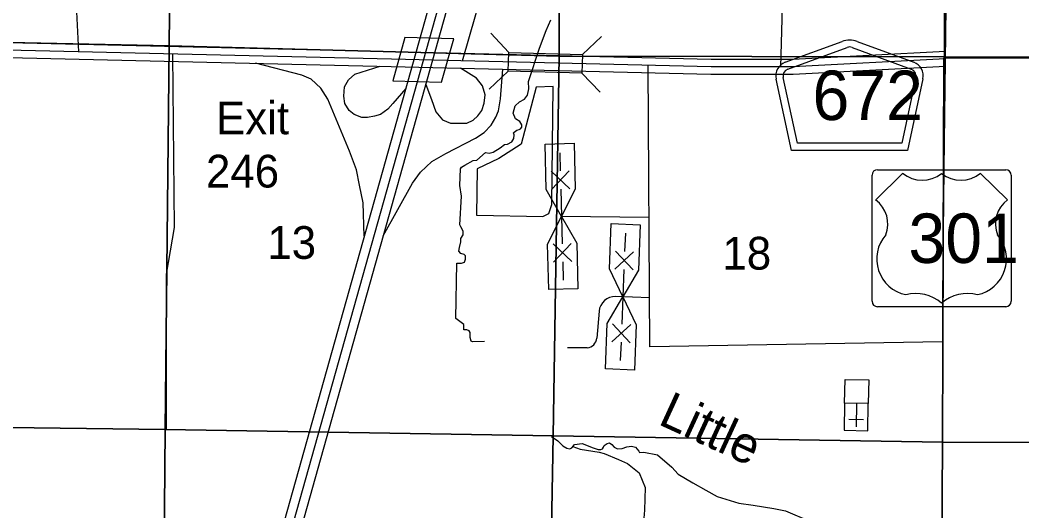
# Model space of a CAD drawing. Extents: x 380424 to 701066, y 1117407 to 1412949.
# Drawn here: x 535146 to 548908, y 1251027 to 1257777 of the extents above; entities that cross this region are included whole.
import ezdxf

# ---------------------------------------------------------------- set-up
doc = ezdxf.new("R2010")
doc.units = 0
for name, color, linetype in [('Bridges and Drawbridges County Highways', 7, 'Continuous'), ('County Routes Highway Center Lines', 7, 'Continuous'), ('Culture', 7, 'Continuous'), ('Interstate Divided Highway Outline and Fill', 7, 'Continuous'), ('Interstate Highway Center Lines', 7, 'Continuous'), ('Interstate Ramps', 7, 'Continuous'), ('Interstates Related Text', 7, 'Continuous'), ('Lakes and Ponds', 7, 'Continuous'), ('Lakes and Ponds Text', 7, 'Continuous'), ('Local Roads Paved', 7, 'Continuous'), ('Local Roads Related Cells', 7, 'Continuous'), ('Local Roads Unimproved', 7, 'Continuous'), ('Masks for Road Features', 7, 'Continuous'), ('Narrow Canals', 7, 'Continuous'), ('Narrow River Creek and Branch and Slough', 7, 'Continuous'), ('Roadshields County Roads', 7, 'Continuous'), ('Roadshilelds US Highways', 7, 'Continuous'), ('Section Lines', 7, 'Continuous'), ('Section Numbers', 7, 'Continuous'), ('Township  and Range lines', 7, 'Continuous'), ('US Routes Highway Center Lines', 7, 'Continuous')]:
    doc.layers.add(name, color=color, linetype=linetype)

msp = doc.modelspace()

# ---------------------------------------------------------------- linework, layer by layer
at = {"layer": 'Bridges and Drawbridges County Highways'}
for p, q in [((541860, 1257332), (541612, 1257595)), ((542872, 1257304), (543135, 1257553)), ((541853, 1257076), (541590, 1256827)), ((542865, 1257048), (543114, 1256785))]:
    msp.add_line(p, q, dxfattribs=at)
msp.add_lwpolyline([(541860, 1257332), (542872, 1257304), (542865, 1257048), (541853, 1257076)], close=True, dxfattribs=at)
at = {"layer": 'County Routes Highway Center Lines'}
msp.add_lwpolyline([(547859, 1257245), (545764, 1257133), (544637, 1257133), (540247, 1257240), (531634, 1257440), (526432, 1257693)], dxfattribs=at)
at = {"layer": 'Culture'}
for p, q in [((546472, 1252511), (546465, 1252136)), ((546797, 1252506), (546472, 1252511)), ((546634, 1252508), (546629, 1252183)), ((546790, 1252131), (546797, 1252506)), ((546730, 1252282), (546530, 1252285)), ((546465, 1252136), (546790, 1252131))]:
    msp.add_line(p, q, dxfattribs=at)
msp.add_lwpolyline([(546797, 1252506), (546472, 1252511), (546478, 1252836), (546803, 1252830)], close=True, dxfattribs=at)
at = {"layer": 'Interstate Divided Highway Outline and Fill'}
for points in [[(543413, 1275010), (543413, 1275011), (542451, 1271262), (541627, 1268053), (541719, 1265592), (541722, 1264835), (541729, 1263107), (541735, 1261434), (541473, 1260500), (538737, 1250752)], [(538978, 1250685), (541713, 1260432), (541985, 1261400), (541979, 1263108), (541972, 1264836), (541969, 1265597), (541878, 1268026), (542693, 1271199), (543655, 1274949), (543655, 1274949)]]:
    msp.add_lwpolyline(points, dxfattribs=at)
msp.add_lwpolyline([(531865, 1257335), (540245, 1257140), (544635, 1257033), (545767, 1257033), (547858, 1257145), (547860, 1257345), (545762, 1257233), (544638, 1257233), (540249, 1257340), (531867, 1257535)], close=True, dxfattribs=at)
at = {"layer": 'Interstate Highway Center Lines'}
msp.add_lwpolyline([(543534, 1274980), (542572, 1271230), (541753, 1268040), (541844, 1265594), (541847, 1264836), (541854, 1263108), (541860, 1261417), (541593, 1260466), (538857, 1250718)], dxfattribs=at)
at = {"layer": 'Interstate Ramps'}
for points in [[(539874, 1254805), (539859, 1255265), (539811, 1255507), (539769, 1255717), (539670, 1255974), (539375, 1256690), (539278, 1256842), (539145, 1256965), (539015, 1257017), (538378, 1257184)], [(540444, 1256835), (540267, 1256629), (540196, 1256553), (540097, 1256477), (540014, 1256454), (539919, 1256438), (539839, 1256438), (539736, 1256477), (539665, 1256533), (539609, 1256628), (539594, 1256731), (539602, 1256858), (539657, 1256954), (539744, 1257033), (540094, 1257144)], [(540136, 1254811), (540535, 1255532), (540645, 1255684), (540803, 1255832), (540994, 1255943), (541402, 1256155), (541519, 1256230), (541618, 1256333), (541683, 1256440), (541718, 1256528), (541745, 1256694), (541777, 1257103)], [(540719, 1256890), (540799, 1256684), (540855, 1256517), (540950, 1256406), (541061, 1256358), (541164, 1256358), (541282, 1256361), (541369, 1256400), (541434, 1256462), (541489, 1256533), (541521, 1256636), (541537, 1256747), (541497, 1256874), (541418, 1256977), (541197, 1257117)]]:
    msp.add_lwpolyline(points, dxfattribs=at)
at = {"layer": 'Lakes and Ponds'}
msp.add_lwpolyline([(541423, 1255092), (542327, 1255076), (542410, 1255117), (542452, 1255242), (542468, 1256861), (542236, 1256853), (542028, 1256072), (541721, 1255873), (541423, 1255732), (541414, 1255092)], close=True, dxfattribs=at)
at = {"layer": 'Local Roads Paved'}
msp.add_line((547859, 1257256), (556147, 1257267), dxfattribs=at)
for points in [[(541223, 1257216), (541494, 1258162), (541566, 1258299), (541644, 1258424), (541736, 1258535), (541828, 1258627), (542084, 1258830), (542234, 1258975), (542366, 1259119), (542444, 1259263), (542536, 1259467), (542588, 1259670), (542608, 1259781), (542615, 1260129), (542654, 1265310), (542667, 1267451), (542667, 1267602), (542684, 1267859), (542771, 1268829), (543665, 1273084)], [(535672, 1261105), (535662, 1261359), (535705, 1261402), (536550, 1261376), (536661, 1261342), (536755, 1261317), (536977, 1261146), (537096, 1260915), (537054, 1260189), (536994, 1259967), (536891, 1259865), (536721, 1259754), (536661, 1259583), (536559, 1259070), (536516, 1258994), (536490, 1258917), (535910, 1258080), (535951, 1257340)], [(545700, 1261090), (545590, 1257133)], [(537242, 1257310), (537265, 1254925), (537155, 1254282), (537155, 1252153)], [(547819, 1253352), (543796, 1253284), (543772, 1257154)], [(543785, 1255061), (542583, 1255077)]]:
    msp.add_lwpolyline(points, dxfattribs=at)
at = {"layer": 'Local Roads Related Cells'}
for p, q in [((542357, 1256071), (542757, 1256082)), ((542373, 1255447), (542357, 1256071)), ((542757, 1256082), (542773, 1255457)), ((542560, 1255952), (542567, 1255702)), ((542698, 1255455), (542442, 1255698)), ((542689, 1255705), (542446, 1255449)), ((542583, 1255077), (542373, 1255447)), ((542573, 1255452), (542593, 1254702)), ((542773, 1255457), (542583, 1255077)), ((542393, 1254697), (542583, 1255077)), ((542583, 1255077), (542793, 1254707)), ((543241, 1254354), (543266, 1254978)), ((543266, 1254978), (543666, 1254962)), ((543666, 1254962), (543641, 1254338)), ((543461, 1254845), (543451, 1254595)), ((542410, 1254072), (542393, 1254697)), ((542725, 1254456), (542468, 1254699)), ((542718, 1254705), (542475, 1254449)), ((542793, 1254707), (542810, 1254083)), ((543574, 1254590), (543314, 1254351)), ((543566, 1254341), (543326, 1254600)), ((542600, 1254452), (542606, 1254202)), ((543426, 1253971), (543241, 1254354)), ((543441, 1254346), (543411, 1253596)), ((543641, 1254338), (543426, 1253971)), ((542810, 1254083), (542410, 1254072)), ((543211, 1253604), (543426, 1253971)), ((543426, 1253971), (543611, 1253588)), ((543186, 1252980), (543211, 1253604)), ((543536, 1253591), (543276, 1253351)), ((543526, 1253341), (543286, 1253601)), ((543611, 1253588), (543585, 1252964)), ((543401, 1253346), (543391, 1253097)), ((543585, 1252964), (543186, 1252980))]:
    msp.add_line(p, q, dxfattribs=at)
at = {"layer": 'Local Roads Unimproved'}
for p, q in [((543792, 1253959), (543327, 1253974)), ((543101, 1253772), (543069, 1253404)), ((542938, 1253269), (542667, 1253268))]:
    msp.add_line(p, q, dxfattribs=at)
for centre, radius, start, end in [((543320, 1253754), 221, 88.1708, 175.1015), ((542921, 1253416), 148, 276.7667, 355.1016)]:
    msp.add_arc(centre, radius, start, end, dxfattribs=at)
at = {"layer": 'Masks for Road Features'}
msp.add_lwpolyline([(540433, 1257536), (540266, 1256940), (540936, 1256923), (541104, 1257519)], close=True, dxfattribs=at)
at = {"layer": 'Narrow Canals'}
msp.add_lwpolyline([(542741, 1251912), (542838, 1251878), (543102, 1251836), (543170, 1251815), (543365, 1251736), (543492, 1251678), (543650, 1251551), (543734, 1251351), (543724, 1251039), (543698, 1250707), (543687, 1250290), (543645, 1249373), (540623, 1249805)], dxfattribs=at)
at = {"layer": 'Narrow River Creek and Branch and Slough'}
for points in [[(541528, 1253359), (541361, 1253353), (541343, 1253361), (541330, 1253412), (541327, 1253483), (541314, 1253504), (541284, 1253517), (541244, 1253517), (541242, 1253592), (541133, 1253672), (541146, 1254435), (541210, 1254435), (541250, 1254448), (541266, 1254488), (541263, 1254536), (541247, 1254552), (541199, 1254568), (541175, 1254600), (541181, 1254648), (541199, 1254727), (541202, 1254772), (541234, 1254825), (541234, 1254876), (541199, 1254932), (541188, 1254961), (541212, 1255357), (541188, 1255501), (541194, 1255730), (541210, 1255756), (541255, 1255780), (541369, 1255847), (541420, 1255852), (541540, 1255956), (541590, 1255948), (541645, 1255961), (541741, 1256018), (541799, 1256067), (541840, 1256071), (541900, 1256103), (541927, 1256148), (541931, 1256199), (541925, 1256226), (541932, 1256236), (541969, 1256264), (542002, 1256271), (542021, 1256279), (542038, 1256306), (542039, 1256337), (542012, 1256382), (541952, 1256418), (541919, 1256496), (541949, 1256596), (542006, 1256654), (542073, 1256688), (542117, 1256743), (542136, 1256833), (542128, 1256933), (542283, 1257392), (542371, 1257632), (542437, 1257780)], [(542446, 1252051), (542531, 1251991), (542601, 1251921), (542655, 1251890), (542697, 1251881), (542724, 1251894), (542748, 1251921), (542763, 1251939), (542867, 1251954), (543020, 1251894), (543085, 1251873), (543126, 1251873), (543147, 1251883), (543159, 1251906), (543170, 1251927), (543209, 1251954), (543242, 1251962), (543276, 1251943), (543309, 1251904), (543354, 1251879), (543419, 1251885), (543479, 1251908), (543545, 1251919), (543599, 1251902), (543647, 1251850), (543653, 1251831), (543713, 1251836), (543903, 1251799), (544098, 1251630), (544188, 1251535), (544388, 1251414), (544568, 1251314), (544721, 1251224), (545021, 1251134), (545216, 1251108), (545501, 1251061), (545660, 1251029), (546002, 1250881)]]:
    msp.add_lwpolyline(points, dxfattribs=at)
at = {"layer": 'Roadshields County Roads'}
for p, q in [((545658, 1257196), (546437, 1257482)), ((546644, 1257482), (547422, 1257197)), ((545693, 1257102), (546506, 1257401)), ((546575, 1257401), (547388, 1257103)), ((545742, 1255984), (545531, 1256966)), ((545823, 1256084), (545629, 1256987)), ((547451, 1256988), (547257, 1256084)), ((547549, 1256967), (547338, 1255984)), ((547338, 1255984), (545742, 1255984)), ((547257, 1256084), (545823, 1256084))]:
    msp.add_line(p, q, dxfattribs=at)
for centre, radius, start, end in [((546541, 1257201), 300, 69.8275, 110.1735), ((546541, 1257307), 100, 69.8275, 110.1735), ((545727, 1257008), 200, 110.1735, 192.1004), ((545727, 1257008), 100, 110.1735, 192.1004), ((547353, 1257009), 100, 347.9006, 69.8275), ((547353, 1257009), 200, 347.9006, 69.8275)]:
    msp.add_arc(centre, radius, start, end, dxfattribs=at)
at = {"layer": 'Roadshilelds US Highways'}
for p, q in [((546924, 1255719), (548685, 1255719)), ((546849, 1253911), (546849, 1255644)), ((547268, 1255669), (546899, 1255303)), ((547268, 1255669), (547268, 1255669)), ((547804, 1255668), (547805, 1255668)), ((548710, 1255303), (548341, 1255669)), ((548760, 1255644), (548760, 1253911)), ((548685, 1253836), (546924, 1253836))]:
    msp.add_line(p, q, dxfattribs=at)
for centre, radius, start, end in [((546924, 1255644), 75, 90.0005, 180.0005), ((548685, 1255644), 75, 0.0005, 90.0005), ((547537, 1256005), 430, 231.2921, 308.3631), ((548071, 1256005), 430, 231.638, 308.709), ((546657, 1254973), 409, 338.3061, 53.8204), ((548952, 1254973), 409, 126.1806, 201.6949), ((547414, 1254492), 501, 138.7836, 258.2383), ((548195, 1254492), 501, 281.7627, 41.2174), ((546924, 1253911), 75, 180.0005, 270.0005), ((547445, 1253459), 558, 49.9107, 103.7771), ((548164, 1253459), 558, 76.224, 130.0904), ((548685, 1253911), 75, 270.0005, 0.0005)]:
    msp.add_arc(centre, radius, start, end, dxfattribs=at)
at = {"layer": 'Section Lines'}
for points in [[(537247, 1262766), (537194, 1257421), (534991, 1257467), (534986, 1257465), (531928, 1257512), (532013, 1262848)], [(542547, 1262714), (542551, 1257279), (537194, 1257421), (537247, 1262766)], [(547847, 1262622), (547845, 1257271), (542551, 1257279), (542547, 1262714)], [(553219, 1262559), (553207, 1257264), (547845, 1257271), (547847, 1262622)], [(537194, 1257421), (537139, 1252146), (534978, 1252176), (534970, 1252175), (534970, 1252184), (531862, 1252244), (531928, 1257512), (534986, 1257465), (534991, 1257467)], [(542551, 1257279), (542467, 1252061), (537139, 1252146), (537194, 1257421)], [(547845, 1257271), (547837, 1257254), (547818, 1251975), (542467, 1252061), (542551, 1257279)], [(553207, 1257264), (553221, 1251968), (547818, 1251975), (547837, 1257254), (547845, 1257271)], [(537139, 1252146), (537093, 1246744), (531823, 1246776), (531862, 1252244), (534970, 1252184), (534970, 1252175), (534978, 1252176)], [(542467, 1252061), (542467, 1252057), (542371, 1246707), (537093, 1246744), (537139, 1252146)], [(547818, 1251975), (547786, 1246672), (542371, 1246707), (542467, 1252057), (542467, 1252061)], [(553221, 1251968), (553221, 1251961), (553202, 1246611), (547786, 1246672), (547818, 1251975)]]:
    msp.add_lwpolyline(points, close=True, dxfattribs=at)
at = {"layer": 'Township  and Range lines'}
for p, q in [((542547, 1262714), (542551, 1257279)), ((542551, 1257279), (542467, 1252061)), ((542467, 1252057), (542371, 1246707)), ((542467, 1252061), (542467, 1252057))]:
    msp.add_line(p, q, dxfattribs=at)
at = {"layer": 'US Routes Highway Center Lines'}
msp.add_lwpolyline([(528953, 1202257), (529456, 1202987), (529581, 1203126), (540708, 1212274), (542059, 1213384), (543182, 1214307), (547781, 1227939), (547820, 1253981), (547841, 1255731), (547898, 1260559), (549055, 1268008), (550443, 1276069)], dxfattribs=at)

# ---------------------------------------------------------------- texts
at = {"layer": 'Interstates Related Text'}
for s, p in [('Exit ', (537838, 1256206)), (' 246', (537533, 1255474))]:
    msp.add_text(s, height=450, dxfattribs=at).set_placement(p)
at = {"layer": 'Lakes and Ponds Text'}
msp.add_text('Little', height=500, rotation=335.3364, dxfattribs=at).set_placement((543894, 1252227))
at = {"layer": 'Roadshields County Roads'}
msp.add_text('672', height=680, rotation=0.0005, dxfattribs=at).set_placement((546031, 1256402))
at = {"layer": 'Roadshilelds US Highways'}
msp.add_text('301', height=680, rotation=0.0005, dxfattribs=at).set_placement((547349, 1254437))
at = {"layer": 'Section Numbers'}
for s, p in [('13', (538543, 1254493)), ('18', (544794, 1254346))]:
    msp.add_text(s, height=450, rotation=0.0004, dxfattribs=at).set_placement(p)

doc.saveas('drawing.dxf')
